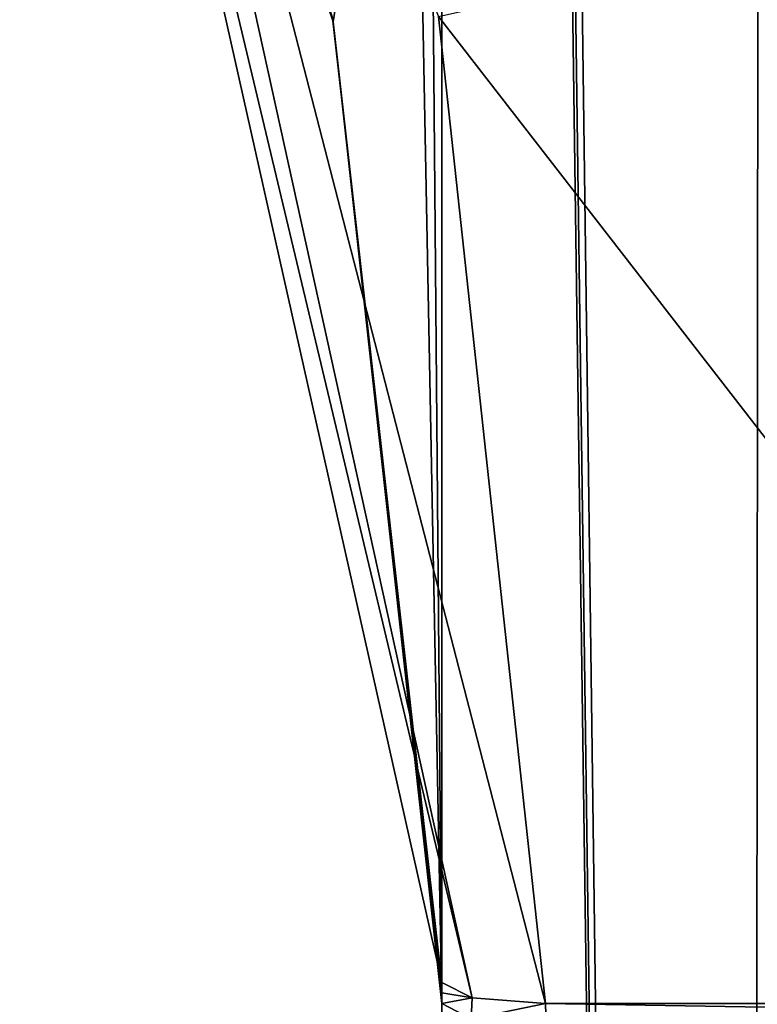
# Model space of a CAD drawing. Header units: millimetres. Extents: x -365 to 365, y -678 to 20.
# Tile 425 of 646: x -6.22 to -4.09, y -41.71 to -38.87. Entities that reach past the tile are written whole.
import ezdxf

# ---------------------------------------------------------------- set-up
doc = ezdxf.new("R2010")
doc.units = ezdxf.units.MM
doc.header["$LTSCALE"] = 65.185185
for name, color, linetype in [('358', 7, 'CONTINUOUS'), ('359', 7, 'CONTINUOUS'), ('362', 7, 'CONTINUOUS'), ('371', 7, 'CONTINUOUS'), ('443', 7, 'CONTINUOUS'), ('444', 7, 'CONTINUOUS'), ('445', 7, 'CONTINUOUS'), ('446', 7, 'CONTINUOUS'), ('537', 7, 'CONTINUOUS'), ('538', 7, 'CONTINUOUS')]:
    doc.layers.add(name, color=color, linetype=linetype)

msp = doc.modelspace()

# ---------------------------------------------------------------- linework, layer by layer
at = {"layer": '358', "linetype": 'Continuous'}
for points in [[(-5, -18.2021, 9.5387), (-5.1998, -18.4572, 8.7146), (-5, -41.7104, 9.5387), (-5, -18.2021, 9.5387)], [(-5, -41.7104, 9.5387), (-5.1998, -18.4572, 8.7146), (-5.082, -37.4018, 9.0017), (-5, -41.7104, 9.5387)]]:
    msp.add_3dface(points, dxfattribs=at)
at = {"layer": '359', "linetype": 'Continuous'}
for points in [[(-5, -15.4223, 13.5814), (-5, -41.7104, 9.5387), (-5, -11.7635, 16.85), (-5, -15.4223, 13.5814)], [(-5, -11.7635, 16.85), (-5, -41.7104, 9.5387), (-5, -74.7, 16.85), (-5, -11.7635, 16.85)], [(-5, -18.2021, 9.5387), (-5, -41.7104, 9.5387), (-5, -15.4223, 13.5814), (-5, -18.2021, 9.5387)], [(-5, -74.7, 16.85), (-5, -41.7104, 9.5387), (-5, -74.7, -5.343), (-5, -74.7, 16.85)], [(-5, -74.7, -5.343), (-5, -41.7104, 9.5387), (-5, -74.5447, -5.7826), (-5, -74.7, -5.343)], [(-5, -74.5447, -5.7826), (-5, -41.7104, 9.5387), (-5, -74.1478, -6.0272), (-5, -74.5447, -5.7826)], [(-5, -74.1478, -6.0272), (-5, -41.7104, 9.5387), (-5, -41.7104, -13.0355), (-5, -74.1478, -6.0272)]]:
    msp.add_3dface(points, dxfattribs=at)
at = {"layer": '362', "linetype": 'Continuous'}
for points in [[(-4.0572, -6.3538, 19.0336), (-4.9632, -10.8898, 17.3182), (-4.1213, -74.7, 18.9713), (-4.0572, -6.3538, 19.0336)], [(-2, -74.7, 19.85), (-4.0572, -6.3538, 19.0336), (-4.1213, -74.7, 18.9713), (-2, -74.7, 19.85)], [(-4.9632, -10.8898, 17.3182), (-4.9909, -11.3397, 17.0836), (-4.1213, -74.7, 18.9713), (-4.9632, -10.8898, 17.3182)], [(-4.9909, -11.3397, 17.0836), (-5, -11.7635, 16.85), (-4.1213, -74.7, 18.9713), (-4.9909, -11.3397, 17.0836)], [(-5, -11.7635, 16.85), (-5, -74.7, 16.85), (-4.1213, -74.7, 18.9713), (-5, -11.7635, 16.85)]]:
    msp.add_3dface(points, dxfattribs=at)
at = {"layer": '371', "linetype": 'Continuous'}
for points in [[(-4.7001, -41.7104, -13.3424), (-2.8001, -41.7104, -13.3424), (-2.8, -41.7421, -13.3356), (-4.7001, -41.7104, -13.3424)], [(-4.7, -41.7421, -13.3356), (-4.7001, -41.7104, -13.3424), (-2.8, -41.7421, -13.3356), (-4.7, -41.7421, -13.3356)]]:
    msp.add_3dface(points, dxfattribs=at)
at = {"layer": '443', "linetype": 'Continuous'}
for points in [[(-5.082, -37.4018, 9.0017), (-6.218, -36.2164, 3.6487), (-5.3129, -38.8756, 6.4324), (-5.082, -37.4018, 9.0017)], [(-5, -41.7104, 9.5387), (-5.082, -37.4018, 9.0017), (-5.3129, -38.8756, 6.4324), (-5, -41.7104, 9.5387)]]:
    msp.add_3dface(points, dxfattribs=at)
at = {"layer": '444', "linetype": 'Continuous'}
for points in [[(-5.3129, -38.8756, 6.4324), (-6.218, -36.2164, 3.6487), (-5.3155, -38.864, -13.6511), (-5.3129, -38.8756, 6.4324)], [(-5.0001, -41.6492, -13.049), (-5.3129, -38.8756, 6.4324), (-5.3155, -38.864, -13.6511), (-5.0001, -41.6492, -13.049)], [(-5, -41.7104, -13.0355), (-5, -41.7104, 9.5387), (-5.3129, -38.8756, 6.4324), (-5, -41.7104, -13.0355)], [(-5, -41.7104, -13.0355), (-5.3129, -38.8756, 6.4324), (-5, -41.6798, -13.0422), (-5, -41.7104, -13.0355)], [(-5.3129, -38.8756, 6.4324), (-5.0001, -41.6492, -13.049), (-5, -41.6798, -13.0422), (-5.3129, -38.8756, 6.4324)]]:
    msp.add_3dface(points, dxfattribs=at)
at = {"layer": '445', "linetype": 'Continuous'}
for points in [[(-6.218, -36.2164, -14.224), (-6.1184, -36.2146, -14.4354), (-4.9124, -41.694, -13.256), (-6.218, -36.2164, -14.224)], [(-5.0092, -38.8603, -13.9443), (-4.7001, -41.7104, -13.3424), (-6.1184, -36.2146, -14.4354), (-5.0092, -38.8603, -13.9443)], [(-6.1184, -36.2146, -14.4354), (-4.7001, -41.7104, -13.3424), (-4.9124, -41.694, -13.256), (-6.1184, -36.2146, -14.4354)], [(-6.218, -36.2164, -14.224), (-5.0001, -41.6492, -13.049), (-5.3155, -38.864, -13.6511), (-6.218, -36.2164, -14.224)], [(-5.0001, -41.6492, -13.049), (-6.218, -36.2164, -14.224), (-4.9124, -41.694, -13.256), (-5.0001, -41.6492, -13.049)]]:
    msp.add_3dface(points, dxfattribs=at)
at = {"layer": '446', "linetype": 'Continuous'}
for points in [[(-2.8001, -41.7104, -13.3424), (-5.0092, -38.8603, -13.9443), (-3.1547, -38.4462, -13.9456), (-2.8001, -41.7104, -13.3424)], [(-2.8001, -41.7104, -13.3424), (-4.7001, -41.7104, -13.3424), (-5.0092, -38.8603, -13.9443), (-2.8001, -41.7104, -13.3424)]]:
    msp.add_3dface(points, dxfattribs=at)
at = {"layer": '537', "linetype": 'Continuous'}
for points in [[(-5, -41.6798, -13.0422), (-5.0001, -41.6492, -13.049), (-4.9124, -41.694, -13.256), (-5, -41.6798, -13.0422)], [(-5, -41.7104, -13.0355), (-5, -41.6798, -13.0422), (-4.9124, -41.694, -13.256), (-5, -41.7104, -13.0355)], [(-5, -41.7104, -13.0355), (-4.9124, -41.694, -13.256), (-4.9153, -41.7545, -13.2396), (-5, -41.7104, -13.0355)], [(-4.9124, -41.694, -13.256), (-4.7001, -41.7104, -13.3424), (-4.9153, -41.7545, -13.2396), (-4.9124, -41.694, -13.256)], [(-4.7001, -41.7104, -13.3424), (-4.7, -41.7421, -13.3356), (-4.9153, -41.7545, -13.2396), (-4.7001, -41.7104, -13.3424)]]:
    msp.add_3dface(points, dxfattribs=at)
at = {"layer": '538', "linetype": 'Continuous'}
msp.add_3dface([(-5, -74.1478, -6.0272), (-5, -41.7104, -13.0355), (-4.9153, -41.7545, -13.2396), (-5, -74.1478, -6.0272)], dxfattribs=at)

doc.saveas('drawing.dxf')
